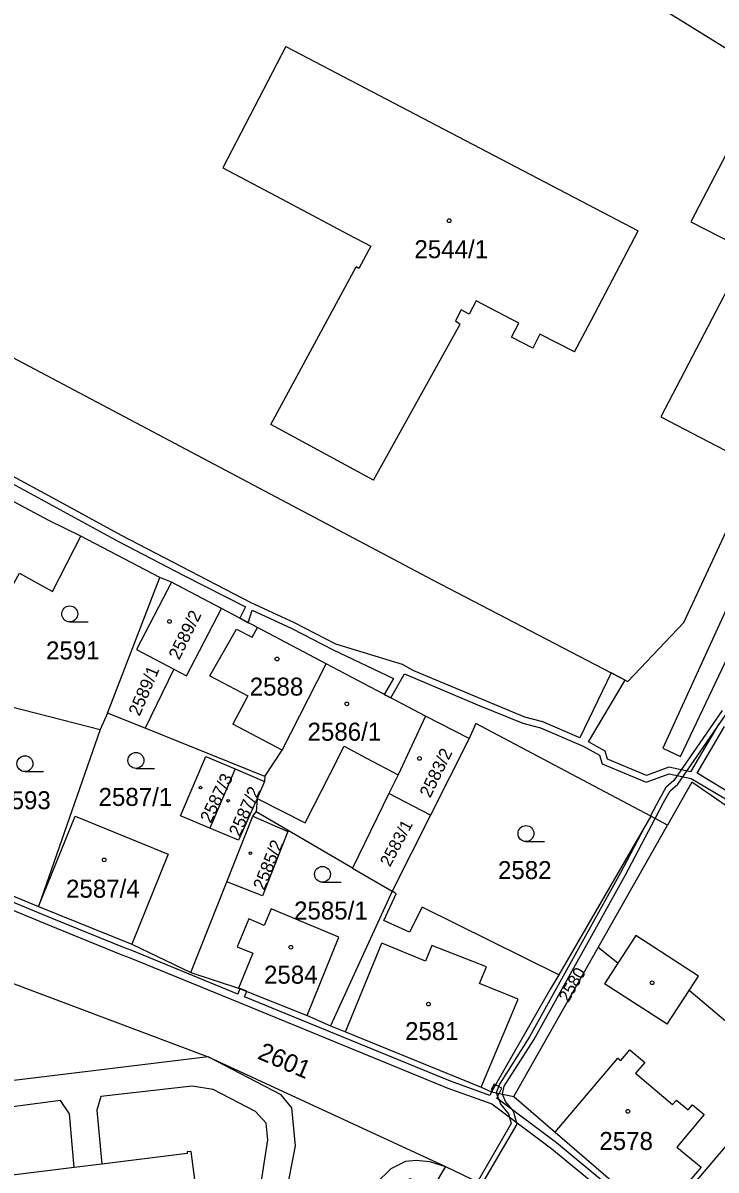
# Model space of a CAD drawing. Extents: x -869103 to -863415, y -1015889 to -1012477.
# Drawn here: x -866831 to -866765.5, y -1014593.6 to -1014485.3 of the extents above; entities that cross this region are included whole.
import ezdxf

# ---------------------------------------------------------------- set-up
doc = ezdxf.new("R2010")
doc.units = 0
for name, color, linetype in [('Hranice parcel', 7, 'Continuous'), ('Parcelní čísla', 7, 'Continuous'), ('Vnitřní kresba', 7, 'Continuous'), ('Věcná břemena k části', 7, 'Continuous'), ('Značky budov', 7, 'Continuous'), ('Značky kultur', 7, 'Continuous')]:
    doc.layers.add(name, color=color, linetype=linetype)

msp = doc.modelspace()

# ---------------------------------------------------------------- linework, layer by layer
at = {"layer": 'Hranice parcel'}
for p, q in [((-866768.56, -1014541.92), (-866761.72, -1014527.18)), ((-866818.05, -1014537.66), (-866825.5, -1014533.77)), ((-866822.96, -1014550.48), (-866818.05, -1014537.66)), ((-866816.93, -1014538.12), (-866818.05, -1014537.66)), ((-866812.21, -1014540.61), (-866816.93, -1014538.12)), ((-866816.71, -1014546.34), (-866819.41, -1014551.92)), ((-866835.17, -1014549.1), (-866823.68, -1014552.02)), ((-866822.96, -1014550.48), (-866823.68, -1014552.02)), ((-866819.41, -1014551.92), (-866822.96, -1014550.48)), ((-866788.83, -1014552.88), (-866792.94, -1014550.76)), ((-866823.68, -1014552.02), (-866829.49, -1014568.74)), ((-866808.11, -1014556.48), (-866819.41, -1014551.92)), ((-866788.83, -1014552.88), (-866792.47, -1014560.11)), ((-866810.93, -1014555.75), (-866813.32, -1014561.34)), ((-866810.93, -1014555.75), (-866808.15, -1014556.94)), ((-866808.15, -1014556.94), (-866808.86, -1014558.55)), ((-866808.11, -1014556.48), (-866808.15, -1014556.94)), ((-866796.4, -1014558.07), (-866799.84, -1014565.12)), ((-866792.47, -1014560.11), (-866796.4, -1014558.07)), ((-866808.86, -1014558.55), (-866808.94, -1014559.8)), ((-866811.71, -1014566.41), (-866809.27, -1014560.22)), ((-866809.27, -1014560.22), (-866808.94, -1014559.8)), ((-866809.27, -1014560.22), (-866805.95, -1014561.65)), ((-866799.84, -1014565.12), (-866808.94, -1014559.8)), ((-866792.47, -1014560.11), (-866796.1, -1014567.31)), ((-866771.67, -1014560.23), (-866780.38, -1014575.21)), ((-866770.1, -1014561.06), (-866771.67, -1014560.23)), ((-866776.65, -1014572.63), (-866770.1, -1014561.06)), ((-866839.1, -1014564.78), (-866829.49, -1014568.74)), ((-866799.84, -1014565.12), (-866796.1, -1014567.31)), ((-866815.1, -1014574.99), (-866811.71, -1014566.41)), ((-866796.1, -1014567.31), (-866801.93, -1014580.02)), ((-866829.49, -1014568.74), (-866820.68, -1014572.31)), ((-866820.68, -1014572.31), (-866815.1, -1014574.99)), ((-866784.61, -1014586.71), (-866776.65, -1014572.63)), ((-866815.1, -1014574.99), (-866810.6, -1014576.45)), ((-866810.6, -1014576.45), (-866804.13, -1014579.06)), ((-866804.13, -1014579.06), (-866801.93, -1014580.02)), ((-866759.15, -1014584.96), (-866770.76, -1014598.6)), ((-866786.73, -1014586.27), (-866784.61, -1014586.71))]:
    msp.add_line(p, q, dxfattribs=at)
for points in [[(-866835.12, -1014439.46), (-866858.52, -1014463.06), (-866860.12, -1014465.11), (-866860.09, -1014467.75), (-866858.7, -1014469.91), (-866855.82, -1014472.72), (-866861.64, -1014479.15), (-866844.04, -1014507.31), (-866842.32, -1014509.8), (-866840.26, -1014511.99), (-866837.82, -1014513.7), (-866835.15, -1014515.19), (-866792.28, -1014537.9)], [(-866829.72, -1014441.39), (-866823.15, -1014447.11), (-866815.91, -1014453.31), (-866796.97, -1014467.57), (-866750.25, -1014496.56), (-866748.72, -1014497.46)], [(-866750.51, -1014501.3), (-866763.06, -1014494.8), (-866767.89, -1014504.07), (-866762.56, -1014506.82), (-866770.73, -1014522.51), (-866761.72, -1014527.18)], [(-866825.5, -1014533.77), (-866828.52, -1014532.28), (-866837.14, -1014527.68), (-866838.55, -1014526.91)], [(-866835.17, -1014549.1), (-866832.99, -1014540.35), (-866831.28, -1014537.26), (-866828.18, -1014538.98), (-866825.5, -1014533.77)], [(-866816.93, -1014538.12), (-866820.25, -1014544.48), (-866816.71, -1014546.34)], [(-866792.28, -1014537.9), (-866773.84, -1014547.49), (-866768.56, -1014541.92)], [(-866816.71, -1014546.34), (-866815.51, -1014546.97), (-866812.21, -1014540.61)], [(-866802.32, -1014545.83), (-866808.82, -1014542.39), (-866812.21, -1014540.61)], [(-866935.7, -1014542.51), (-866926.36, -1014547.09), (-866923.17, -1014548.19), (-866911.42, -1014554.88), (-866905.94, -1014557.4), (-866894.83, -1014561.63), (-866885.18, -1014563.87), (-866857.44, -1014567.64), (-866850.55, -1014568.98), (-866843.89, -1014571.23), (-866835.49, -1014574.67), (-866813.47, -1014582.96), (-866791.05, -1014593.32)], [(-866808.11, -1014556.48), (-866806.49, -1014553.99), (-866802.32, -1014545.83)], [(-866792.94, -1014550.76), (-866795.74, -1014549.29), (-866802.32, -1014545.83)], [(-866792.94, -1014550.76), (-866795.54, -1014556.31), (-866796.4, -1014558.07)], [(-866771.67, -1014560.23), (-866788.2, -1014551.46), (-866788.83, -1014552.88)], [(-866813.32, -1014561.34), (-866816.09, -1014560.17), (-866813.69, -1014554.57), (-866810.93, -1014555.75)], [(-866747.36, -1014571.11), (-866767.81, -1014557.01), (-866770.1, -1014561.06)], [(-866808.86, -1014558.55), (-866810.6, -1014562.48), (-866813.32, -1014561.34)], [(-866829.49, -1014568.74), (-866826.04, -1014560.23), (-866817.24, -1014563.81), (-866820.68, -1014572.31)], [(-866805.95, -1014561.65), (-866808.34, -1014567.74), (-866811.71, -1014566.41)], [(-866780.38, -1014575.21), (-866793.27, -1014568.81), (-866794.47, -1014571.18), (-866796.9, -1014570.06), (-866795.72, -1014567.54), (-866796.1, -1014567.31)], [(-866804.13, -1014579.06), (-866801.12, -1014571.65), (-866807.52, -1014568.97), (-866808.17, -1014570.54), (-866809.64, -1014569.93), (-866810.73, -1014572.56), (-866809.25, -1014573.17), (-866810.6, -1014576.45)], [(-866758.77, -1014584.51), (-866768.07, -1014576.69), (-866767.19, -1014575.32), (-866773.1, -1014571.5), (-866774.79, -1014574.11), (-866776.65, -1014572.63)], [(-866780.38, -1014575.21), (-866781.2, -1014576.62), (-866786.73, -1014586.27)], [(-866801.93, -1014580.02), (-866800.52, -1014580.58), (-866787.7, -1014585.83), (-866786.73, -1014586.27)], [(-866784.61, -1014586.71), (-866780.71, -1014590.07), (-866771.14, -1014598.3), (-866770.76, -1014598.6)], [(-866831.84, -1014605.63), (-866828.69, -1014605.23), (-866828.53, -1014606.61), (-866828.14, -1014606.57), (-866828.15, -1014606.42), (-866823.08, -1014605.87), (-866822.92, -1014607.9), (-866820.65, -1014607.64), (-866821, -1014605.65), (-866820.6, -1014605.6), (-866820.73, -1014604.21), (-866813.98, -1014603.35), (-866813.97, -1014603.5), (-866813.57, -1014603.44), (-866815.07, -1014591.88), (-866815.46, -1014591.93), (-866815.45, -1014592.08), (-866823.5, -1014593.08), (-866826.13, -1014593.41), (-866836.79, -1014594.73)], [(-866834.62, -1014658.61), (-866830.69, -1014658.9), (-866825.3, -1014659.1), (-866820.27, -1014659.07), (-866819.06, -1014658.89), (-866817.54, -1014658.6), (-866799.84, -1014644.05), (-866798.63, -1014642.96), (-866798.42, -1014642.46), (-866791.97, -1014608.18), (-866791.97, -1014607.17), (-866792.2, -1014605.69), (-866792.53, -1014604.73), (-866793.11, -1014603.94), (-866799.33, -1014597.32), (-866798.27, -1014595.66), (-866797.65, -1014594.9), (-866796.2, -1014593.5), (-866794.8, -1014592.81), (-866793.85, -1014592.7), (-866792.59, -1014592.84), (-866791.05, -1014593.32)], [(-866791.05, -1014593.32), (-866792.24, -1014595.27), (-866793.31, -1014594.78), (-866794.47, -1014594.46), (-866795.75, -1014595.93), (-866796.09, -1014596.99), (-866795.93, -1014597.91), (-866795.59, -1014598.41), (-866791.61, -1014602.83), (-866790.8, -1014604.04), (-866790.31, -1014605.22), (-866790.11, -1014606.17), (-866790.03, -1014607.43), (-866790.15, -1014609.41), (-866795.61, -1014638.4), (-866794.18, -1014639.74), (-866793.08, -1014640.02)], [(-866791.05, -1014593.32), (-866787.79, -1014594.88), (-866783.62, -1014597.71), (-866761.69, -1014616.43)]]:
    msp.add_lwpolyline(points, dxfattribs=at)
at = {"layer": 'Vnitřní kresba'}
for p, q in [((-866806.14, -1014487.51), (-866812.09, -1014498.98)), ((-866806.14, -1014487.51), (-866772.88, -1014504.93)), ((-866812.09, -1014498.98), (-866806.56, -1014501.92)), ((-866806.56, -1014501.92), (-866800.23, -1014505.26)), ((-866777.31, -1014513.4), (-866772.88, -1014504.93)), ((-866800.23, -1014505.26), (-866798.11, -1014506.38)), ((-866798.11, -1014506.38), (-866799.24, -1014508.48)), ((-866807.56, -1014523.21), (-866799.5, -1014508.34)), ((-866799.24, -1014508.48), (-866799.5, -1014508.34)), ((-866788.16, -1014511.55), (-866788.82, -1014512.81)), ((-866784.14, -1014513.64), (-866788.16, -1014511.55)), ((-866789.6, -1014512.4), (-866790.13, -1014513.43)), ((-866788.82, -1014512.81), (-866789.6, -1014512.4)), ((-866797.86, -1014528.49), (-866789.69, -1014513.74)), ((-866790.13, -1014513.43), (-866789.69, -1014513.74)), ((-866784.83, -1014514.96), (-866784.14, -1014513.64)), ((-866778.89, -1014516.37), (-866777.31, -1014513.4)), ((-866782.15, -1014514.68), (-866782.83, -1014516)), ((-866778.89, -1014516.37), (-866782.15, -1014514.68)), ((-866782.83, -1014516), (-866784.83, -1014514.96)), ((-866797.86, -1014528.49), (-866807.56, -1014523.21)), ((-866813.32, -1014546.95), (-866810.8, -1014542.54)), ((-866810.8, -1014542.54), (-866809.31, -1014543.32)), ((-866809.31, -1014543.32), (-866808.82, -1014542.39)), ((-866813.32, -1014546.95), (-866809.72, -1014548.86)), ((-866809.72, -1014548.86), (-866811.13, -1014551.53)), ((-866806.49, -1014553.99), (-866811.13, -1014551.53)), ((-866801.99, -1014556.29), (-866800.63, -1014553.61)), ((-866800.63, -1014553.61), (-866798.51, -1014554.74)), ((-866798.51, -1014554.74), (-866795.54, -1014556.31)), ((-866800.52, -1014580.58), (-866797.09, -1014572.21)), ((-866792.95, -1014573.91), (-866797.09, -1014572.21)), ((-866792.35, -1014572.44), (-866792.95, -1014573.91)), ((-866787.2, -1014574.46), (-866792.35, -1014572.44)), ((-866774.79, -1014574.11), (-866776.05, -1014576.06)), ((-866787.84, -1014576.01), (-866787.2, -1014574.46)), ((-866784.22, -1014577.5), (-866787.84, -1014576.01)), ((-866770.14, -1014579.88), (-866776.05, -1014576.06)), ((-866787.7, -1014585.83), (-866784.22, -1014577.5)), ((-866770.14, -1014579.88), (-866768.07, -1014576.69)), ((-866813.47, -1014582.96), (-866890.26, -1014592.31)), ((-866806.57, -1014586.55), (-866813.47, -1014582.96)), ((-866780.71, -1014590.07), (-866774.78, -1014583.08)), ((-866774.78, -1014583.08), (-866774.52, -1014583.3)), ((-866774.52, -1014583.3), (-866773.66, -1014582.28)), ((-866773.66, -1014582.28), (-866772.26, -1014583.47)), ((-866772.26, -1014583.47), (-866773.12, -1014584.49)), ((-866773.12, -1014584.49), (-866769.63, -1014587.45)), ((-866814.98, -1014585.71), (-866823.62, -1014586.69)), ((-866812.99, -1014586.04), (-866814.98, -1014585.71)), ((-866808.99, -1014588.1), (-866812.99, -1014586.04)), ((-866827.4, -1014587.09), (-866844.5, -1014589.29)), ((-866826.55, -1014588.32), (-866827.4, -1014587.09)), ((-866823.62, -1014586.69), (-866823.99, -1014588)), ((-866805.57, -1014587.78), (-866806.57, -1014586.55)), ((-866769.63, -1014587.45), (-866769.27, -1014587.03)), ((-866769.27, -1014587.03), (-866768.17, -1014587.96)), ((-866826.13, -1014593.41), (-866826.55, -1014588.32)), ((-866823.99, -1014588), (-866823.5, -1014593.08)), ((-866807.98, -1014589.23), (-866808.99, -1014588.1)), ((-866805.23, -1014591.35), (-866805.57, -1014587.78)), ((-866766.65, -1014588.41), (-866769.21, -1014591.47)), ((-866768.17, -1014587.96), (-866767.76, -1014587.47)), ((-866767.76, -1014587.47), (-866766.65, -1014588.41)), ((-866807.83, -1014590.78), (-866807.98, -1014589.23)), ((-866808.76, -1014596.69), (-866807.83, -1014590.78)), ((-866806.17, -1014596.29), (-866805.23, -1014591.35)), ((-866769.21, -1014591.47), (-866766.93, -1014593.37)), ((-866766.93, -1014593.37), (-866771.14, -1014598.3))]:
    msp.add_line(p, q, dxfattribs=at)
msp.add_lwpolyline([(-866808.86, -1014558.55), (-866804.32, -1014560.85), (-866801.99, -1014556.29)], dxfattribs=at)
at = {"layer": 'Věcná břemena k části'}
for points in [[(-866835.81, -1014526.72), (-866821.94, -1014534.26), (-866815.76, -1014537.49), (-866809.95, -1014540.45), (-866810.48, -1014541.52), (-866809.69, -1014541.94), (-866809.31, -1014540.76), (-866805.58, -1014542.5), (-866801.68, -1014544.52), (-866795.98, -1014547.21), (-866796.85, -1014548.71), (-866796.22, -1014549.04), (-866794.94, -1014546.78), (-866788.03, -1014549.7), (-866783.77, -1014551.44), (-866782.09, -1014551.88), (-866778.08, -1014553.59), (-866776.52, -1014554.47), (-866776.27, -1014555.26), (-866772.12, -1014557.02), (-866769.94, -1014556.21), (-866767.87, -1014556.65), (-866763.94, -1014559)], [(-866805.32, -1014541.96), (-866809.41, -1014540.05), (-866821.66, -1014533.72), (-866827.75, -1014530.37), (-866835.76, -1014526.07)], [(-866765.27, -1014551.48), (-866767.92, -1014556.03), (-866769.98, -1014555.59), (-866772.1, -1014556.38), (-866775.77, -1014554.82), (-866776, -1014554.07), (-866777.57, -1014553.21), (-866774.09, -1014547.36), (-866775.41, -1014546.67), (-866778.37, -1014552.81), (-866781.89, -1014551.31), (-866783.58, -1014550.87), (-866794.06, -1014546.5), (-866795.14, -1014545.89), (-866801.42, -1014543.98), (-866805.32, -1014541.96)], [(-866787.62, -1014595), (-866784.31, -1014589.3), (-866784.66, -1014588.09), (-866785.4, -1014587.18), (-866785.69, -1014586.49), (-866785.52, -1014585.73), (-866782.71, -1014581.33), (-866774.1, -1014565.82), (-866771.28, -1014560.44), (-866770.49, -1014558.94), (-866769.85, -1014557.83), (-866769.14, -1014557.18), (-866764.5, -1014550.48), (-866761.74, -1014544.18)], [(-866764.94, -1014550.24), (-866769.52, -1014556.84), (-866770.25, -1014557.51), (-866770.93, -1014558.7), (-866771.72, -1014560.2), (-866771.67, -1014560.23), (-866772.31, -1014561.33), (-866774.54, -1014565.58), (-866783.13, -1014581.07), (-866785.98, -1014585.53), (-866786.28, -1014586.36), (-866785.84, -1014587.44), (-866785.12, -1014588.33), (-866784.85, -1014589.24), (-866788.05, -1014594.75)], [(-866764.94, -1014550.24), (-866769.52, -1014556.84), (-866770.25, -1014557.51), (-866770.93, -1014558.7), (-866771.72, -1014560.2), (-866771.67, -1014560.23), (-866772.31, -1014561.33)], [(-866770.49, -1014558.94), (-866769.85, -1014557.83), (-866769.14, -1014557.18), (-866764.5, -1014550.48)], [(-866763.56, -1014558.42), (-866767.31, -1014556.17), (-866764.74, -1014551.76)], [(-866787.62, -1014595), (-866784.31, -1014589.3), (-866784.66, -1014588.09), (-866785.4, -1014587.18), (-866785.69, -1014586.49), (-866785.52, -1014585.73), (-866782.71, -1014581.33), (-866774.1, -1014565.82), (-866771.28, -1014560.44), (-866770.49, -1014558.94)], [(-866772.31, -1014561.33), (-866774.54, -1014565.58), (-866783.13, -1014581.07), (-866785.98, -1014585.53), (-866786.28, -1014586.36), (-866785.84, -1014587.44), (-866785.12, -1014588.33), (-866784.85, -1014589.24), (-866788.05, -1014594.75)], [(-866785.99, -1014586.42), (-866785.74, -1014585.92), (-866786.34, -1014585.59), (-866786.64, -1014586.11), (-866786.73, -1014586.27), (-866786.87, -1014586.59), (-866790.6, -1014585.25), (-866810.03, -1014577.29), (-866809.83, -1014576.76), (-866810.48, -1014576.5), (-866810.68, -1014577.02), (-866820.67, -1014572.91), (-866821.37, -1014572.65), (-866828.21, -1014569.88), (-866844.25, -1014563.25)], [(-866844.16, -1014564.02), (-866828.47, -1014570.52), (-866821.63, -1014573.31), (-866820.93, -1014573.56), (-866810.61, -1014577.8), (-866790.84, -1014585.91), (-866786.68, -1014587.4), (-866781.03, -1014591.63), (-866774.67, -1014596.88)], [(-866774.47, -1014596.13), (-866780.59, -1014591.07), (-866786.22, -1014586.86), (-866785.99, -1014586.42)]]:
    msp.add_lwpolyline(points, dxfattribs=at)
for points in [[(-866758.74, -1014528.32), (-866762.37, -1014535.88), (-866770.55, -1014553.78), (-866768.89, -1014554.57), (-866760.76, -1014537.48), (-866758.16, -1014538.07), (-866757.36, -1014536.2), (-866759.88, -1014535.63), (-866756.83, -1014529.23)], [(-866786.64, -1014586.11), (-866786.34, -1014585.59), (-866786.46, -1014585.53), (-866786.76, -1014586.03)]]:
    msp.add_lwpolyline(points, close=True, dxfattribs=at)
at = {"layer": 'Značky budov'}
for centre, radius in [((-866790.73, -1014503.97), 0.175), ((-866817.13, -1014541.82), 0.175), ((-866806.97, -1014545.37), 0.175), ((-866800.39, -1014549.61), 0.175), ((-866793.52, -1014554.76), 0.175), ((-866814.19, -1014557.52), 0.123), ((-866811.59, -1014558.76), 0.123), ((-866809.49, -1014563.72), 0.123), ((-866823.28, -1014564.35), 0.175), ((-866805.67, -1014572.6), 0.175), ((-866771.56, -1014575.95), 0.175), ((-866792.68, -1014577.97), 0.175), ((-866773.84, -1014588.1), 0.175)]:
    msp.add_circle(centre, radius, dxfattribs=at)
at = {"layer": 'Značky kultur'}
for p, q in [((-866826.54, -1014541.86), (-866824.79, -1014541.86)), ((-866830.77, -1014556.01), (-866829.02, -1014556.01)), ((-866820.29, -1014555.7), (-866818.54, -1014555.7)), ((-866783.47, -1014562.61), (-866781.72, -1014562.61)), ((-866802.68, -1014566.46), (-866800.93, -1014566.46))]:
    msp.add_line(p, q, dxfattribs=at)
for centre in [(-866826.54, -1014541.11), (-866830.77, -1014555.26), (-866820.29, -1014554.95), (-866783.47, -1014561.86), (-866802.68, -1014565.71)]:
    msp.add_circle(centre, 0.75, dxfattribs=at)

# ---------------------------------------------------------------- texts
at = {"layer": 'Parcelní čísla'}
for s, p in [('2544/1', (-866794, -1014507.51)), ('2591', (-866828.78, -1014545.41)), ('2588', (-866809.55, -1014548.83)), ('2586/1', (-866804.09, -1014553.09)), ('2593', (-866833.39, -1014559.56)), ('2587/1', (-866823.82, -1014559.25)), ('2582', (-866786.11, -1014566.16)), ('2587/4', (-866826.89, -1014567.92)), ('2585/1', (-866805.36, -1014569.98)), ('2584', (-866808.2, -1014576.04)), ('2581', (-866794.88, -1014581.37)), ('2578', (-866776.54, -1014591.75))]:
    msp.add_text(s, height=1.7, dxfattribs=at).set_placement(p)
for s, height, rotation, p in [('2589/2', 1.19, 64, (-866816.2, -1014545.53)), ('2589/1', 1.19, 67, (-866819.95, -1014550.84)), ('2583/2', 1.19, 64, (-866792.51, -1014558.56)), ('2587/3', 1.19, 64, (-866813.23, -1014560.94)), ('2587/2', 1.19, 66, (-866810.49, -1014562.22)), ('2583/1', 1.139, 62, (-866796.31, -1014565.08)), ('2585/2', 1.19, 68, (-866808.18, -1014567.29)), ('2580', 1.139, 60, (-866779.47, -1014577.88)), ('2601', 1.7, 337, (-866808.9, -1014583.09))]:
    msp.add_text(s, height=height, rotation=rotation, dxfattribs=at).set_placement(p)

doc.saveas('drawing.dxf')
